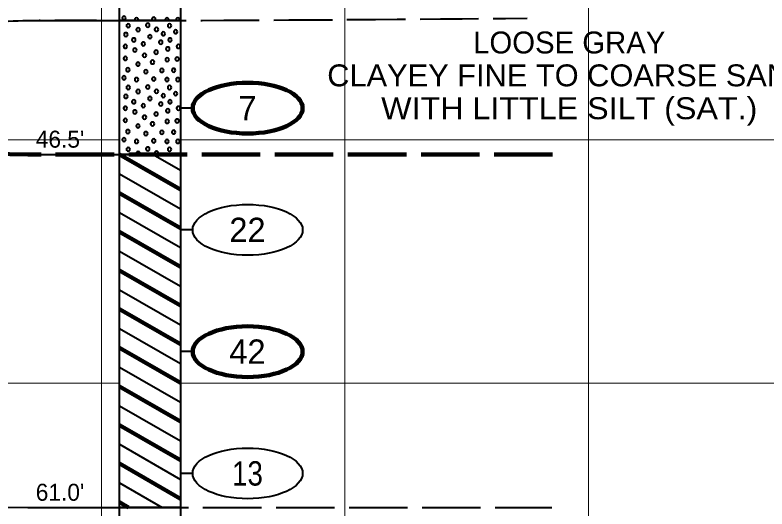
# Model space of a CAD drawing. Extents: x -582 to 653, y -817 to -3.
# Drawn here: x 320.25 to 351.12, y -250.63 to -230.35 of the extents above; entities that cross this region are included whole.
import ezdxf
from ezdxf.enums import TextEntityAlignment as Align

# ---------------------------------------------------------------- set-up
doc = ezdxf.new("R2010")
doc.units = 0
doc.header["$LTSCALE"] = 0.4
doc.linetypes.add('LONG_DASHED', pattern=[7.5, 6, -1.5])
for name, color, linetype, lineweight in [('26', 7, 'LONG_DASHED', 40), ('27', 7, 'Continuous', 40), ('7', 7, 'Continuous', 13)]:
    doc.layers.add(name, color=color, linetype=linetype, lineweight=lineweight)
doc.layers.add('29', color=7, linetype='Continuous')

msp = doc.modelspace()

# ---------------------------------------------------------------- linework, layer by layer
at = {"layer": '26'}
for points in [[(309.9033, -231.2472), (317.5629, -230.7106), (320.7791, -230.5729), (324.5465, -230.5729), (327.0465, -230.5729), (341.2811, -230.4779)], [(276.975, -249.9565), (285.3791, -250.0529), (289.1465, -250.0529), (291.6465, -250.0529), (320.7791, -250.5729), (324.5465, -250.5729), (327.0465, -250.5729), (342.2962, -250.5729)]]:
    msp.add_spline(points, degree=3, dxfattribs=at)
at = {"layer": '26', "lineweight": 100}
msp.add_spline([(276.9669, -234.4666), (285.3791, -234.5529), (289.1465, -234.5529), (291.6465, -234.5529), (320.7791, -236.0729), (324.5465, -236.0729), (327.0465, -236.0729), (342.5332, -236.0729)], degree=3, dxfattribs=at)
at = {"layer": '27'}
for p, q in [((320.7791, -230.5729), (324.5465, -230.5729)), ((327.5465, -234.1729), (327.0465, -234.1729)), ((320.7791, -236.0729), (324.5465, -236.0729)), ((325.9213, -236.0729), (327.0465, -236.7226)), ((325.9213, -236.0729), (327.0465, -236.7226)), ((324.5465, -236.8667), (327.0465, -238.3101)), ((324.5465, -236.8667), (327.0465, -238.3101)), ((324.5465, -238.4542), (327.0465, -239.8976)), ((324.5465, -238.4542), (327.0465, -239.8976)), ((327.5465, -239.1729), (327.0465, -239.1729)), ((324.5465, -240.0417), (327.0465, -241.4851)), ((324.5465, -240.0417), (327.0465, -241.4851)), ((324.5465, -241.6292), (327.0465, -243.0726)), ((324.5465, -241.6292), (327.0465, -243.0726)), ((324.5465, -243.2167), (327.0465, -244.6601)), ((324.5465, -243.2167), (327.0465, -244.6601)), ((327.5465, -244.1729), (327.0465, -244.1729)), ((324.5465, -244.8042), (327.0465, -246.2476)), ((324.5465, -244.8042), (327.0465, -246.2476)), ((324.5465, -246.3917), (327.0465, -247.8351)), ((324.5465, -246.3917), (327.0465, -247.8351)), ((324.5465, -247.9792), (327.0465, -249.4226)), ((324.5465, -247.9792), (327.0465, -249.4226)), ((327.5465, -249.1729), (327.0465, -249.1729)), ((324.5465, -249.5667), (326.2893, -250.5729)), ((324.5465, -249.5667), (326.2893, -250.5729)), ((320.7791, -250.5729), (324.5465, -250.5729))]:
    msp.add_line(p, q, dxfattribs=at)
at = {"layer": '27', "lineweight": 158}
for p, q in [((324.5465, -236.0729), (327.0465, -237.5163)), ((324.5465, -237.6604), (327.0465, -239.1038)), ((324.5465, -239.2479), (327.0465, -240.6913)), ((324.5465, -240.8354), (327.0465, -242.2788)), ((324.5465, -242.4229), (327.0465, -243.8663)), ((324.5465, -244.0104), (327.0465, -245.4538)), ((324.5465, -245.5979), (327.0465, -247.0413)), ((324.5465, -247.1854), (327.0465, -248.6288)), ((324.5465, -248.7729), (327.0465, -250.2163)), ((324.5465, -250.3604), (324.9145, -250.5729))]:
    msp.add_line(p, q, dxfattribs=at)
at = {"layer": '27'}
for points in [[(324.5465, -225.5729), (327.0465, -225.5729), (327.0465, -230.5729), (324.5465, -230.5729)], [(324.5465, -230.5729), (327.0465, -230.5729), (327.0465, -236.0729), (324.5465, -236.0729)], [(324.8008, -230.4694), (324.7906, -230.4313), (324.7627, -230.4034), (324.7246, -230.3932), (324.6865, -230.4034), (324.6587, -230.4313), (324.6484, -230.4694), (324.6587, -230.5075), (324.6865, -230.5354), (324.7246, -230.5456), (324.7627, -230.5354), (324.7906, -230.5075)], [(325.3195, -230.5393), (325.3093, -230.5012), (325.2814, -230.4733), (325.2433, -230.4631), (325.2052, -230.4733), (325.1773, -230.5012), (325.1671, -230.5393), (325.1761, -230.5729), (325.3105, -230.5729)], [(326.0136, -230.5545), (326.0238, -230.5164), (326.0136, -230.4783), (325.9857, -230.4504), (325.9476, -230.4402), (325.9095, -230.4504), (325.8816, -230.4783), (325.8714, -230.5164), (325.8816, -230.5545), (325.9, -230.5729), (325.9952, -230.5729)], [(326.5666, -230.5393), (326.5564, -230.5012), (326.5285, -230.4733), (326.4904, -230.4631), (326.4523, -230.4733), (326.4245, -230.5012), (326.4142, -230.5393), (326.4233, -230.5729), (326.5576, -230.5729)], [(327.0167, -230.5393), (327.0065, -230.5012), (326.9786, -230.4733), (326.9405, -230.4631), (326.9024, -230.4733), (326.8745, -230.5012), (326.8643, -230.5393), (326.8733, -230.5729), (327.0077, -230.5729)], [(324.9784, -230.7855), (324.9682, -230.7474), (324.9403, -230.7196), (324.9022, -230.7093), (324.8641, -230.7196), (324.8362, -230.7474), (324.826, -230.7855), (324.8362, -230.8236), (324.8641, -230.8515), (324.9022, -230.8617), (324.9403, -230.8515), (324.9682, -230.8236)], [(325.3833, -230.9508), (325.3731, -230.9127), (325.3452, -230.8848), (325.3071, -230.8746), (325.269, -230.8848), (325.2411, -230.9127), (325.2309, -230.9508), (325.2411, -230.9889), (325.269, -231.0168), (325.3071, -231.027), (325.3452, -231.0168), (325.3731, -230.9889)], [(325.7794, -230.766), (325.7692, -230.7279), (325.7413, -230.7), (325.7032, -230.6898), (325.6651, -230.7), (325.6372, -230.7279), (325.627, -230.766), (325.6372, -230.8041), (325.6651, -230.8319), (325.7032, -230.8422), (325.7413, -230.8319), (325.7692, -230.8041)], [(326.1384, -230.9418), (326.1282, -230.9037), (326.1003, -230.8758), (326.0622, -230.8656), (326.0241, -230.8758), (325.9962, -230.9037), (325.986, -230.9418), (325.9962, -230.9799), (326.0241, -231.0078), (326.0622, -231.018), (326.1003, -231.0078), (326.1282, -230.9799)], [(326.673, -230.7856), (326.6628, -230.7475), (326.6349, -230.7196), (326.5968, -230.7094), (326.5587, -230.7196), (326.5308, -230.7475), (326.5206, -230.7856), (326.5308, -230.8237), (326.5587, -230.8516), (326.5968, -230.8618), (326.6349, -230.8516), (326.6628, -230.8237)], [(324.8822, -231.1534), (324.872, -231.1153), (324.8441, -231.0874), (324.806, -231.0772), (324.7679, -231.0874), (324.74, -231.1153), (324.7298, -231.1534), (324.74, -231.1915), (324.7679, -231.2194), (324.806, -231.2296), (324.8441, -231.2194), (324.872, -231.1915)], [(325.8683, -231.2366), (325.8581, -231.1985), (325.8302, -231.1706), (325.7921, -231.1604), (325.754, -231.1706), (325.7261, -231.1985), (325.7159, -231.2366), (325.7261, -231.2747), (325.754, -231.3026), (325.7921, -231.3128), (325.8302, -231.3026), (325.8581, -231.2747)], [(326.4166, -231.1191), (326.4064, -231.081), (326.3785, -231.0531), (326.3404, -231.0429), (326.3023, -231.0531), (326.2744, -231.081), (326.2642, -231.1191), (326.2744, -231.1572), (326.3023, -231.1851), (326.3404, -231.1953), (326.3785, -231.1851), (326.4064, -231.1572)], [(326.9239, -231.0377), (326.9137, -230.9996), (326.8858, -230.9717), (326.8477, -230.9615), (326.8096, -230.9717), (326.7817, -230.9996), (326.7715, -231.0377), (326.7817, -231.0758), (326.8096, -231.1037), (326.8477, -231.1139), (326.8858, -231.1037), (326.9137, -231.0758)], [(325.2051, -231.3721), (325.1949, -231.334), (325.167, -231.3061), (325.1289, -231.2959), (325.0908, -231.3061), (325.0629, -231.334), (325.0527, -231.3721), (325.0629, -231.4102), (325.0908, -231.438), (325.1289, -231.4483), (325.167, -231.438), (325.1949, -231.4102)], [(325.5967, -231.5335), (325.5865, -231.4954), (325.5586, -231.4675), (325.5205, -231.4573), (325.4824, -231.4675), (325.4545, -231.4954), (325.4443, -231.5335), (325.4545, -231.5716), (325.4824, -231.5995), (325.5205, -231.6097), (325.5586, -231.5995), (325.5865, -231.5716)], [(326.3124, -231.4649), (326.3022, -231.4268), (326.2743, -231.3989), (326.2362, -231.3887), (326.1981, -231.3989), (326.1702, -231.4268), (326.16, -231.4649), (326.1702, -231.503), (326.1981, -231.5308), (326.2362, -231.5411), (326.2743, -231.5308), (326.3022, -231.503)], [(326.6938, -231.3721), (326.6836, -231.334), (326.6557, -231.3061), (326.6176, -231.2959), (326.5795, -231.3061), (326.5516, -231.334), (326.5414, -231.3721), (326.5516, -231.4102), (326.5795, -231.438), (326.6176, -231.4483), (326.6557, -231.438), (326.6836, -231.4102)], [(324.8593, -231.6377), (324.8491, -231.5996), (324.8212, -231.5718), (324.7831, -231.5615), (324.745, -231.5718), (324.7171, -231.5996), (324.7069, -231.6377), (324.7171, -231.6758), (324.745, -231.7037), (324.7831, -231.7139), (324.8212, -231.7037), (324.8491, -231.6758)], [(325.2509, -231.7878), (325.2407, -231.7497), (325.2128, -231.7218), (325.1747, -231.7116), (325.1366, -231.7218), (325.1087, -231.7497), (325.0985, -231.7878), (325.1087, -231.8259), (325.1366, -231.8537), (325.1747, -231.864), (325.2128, -231.8537), (325.2407, -231.8259)], [(326.123, -231.8755), (326.1128, -231.8374), (326.0849, -231.8095), (326.0468, -231.7993), (326.0087, -231.8095), (325.9808, -231.8374), (325.9706, -231.8755), (325.9808, -231.9136), (326.0087, -231.9415), (326.0468, -231.9517), (326.0849, -231.9415), (326.1128, -231.9136)], [(326.601, -231.742), (326.5908, -231.7039), (326.5629, -231.676), (326.5248, -231.6658), (326.4867, -231.676), (326.4588, -231.7039), (326.4486, -231.742), (326.4588, -231.7801), (326.4867, -231.808), (326.5248, -231.8182), (326.5629, -231.808), (326.5908, -231.7801)], [(327.0396, -231.6377), (327.0293, -231.5996), (327.0015, -231.5718), (326.9634, -231.5615), (326.9253, -231.5718), (326.8974, -231.5996), (326.8872, -231.6377), (326.8974, -231.6758), (326.9253, -231.7037), (326.9634, -231.7139), (327.0015, -231.7037), (327.0293, -231.6758)], [(324.8593, -232.1335), (324.8491, -232.0954), (324.8212, -232.0676), (324.7831, -232.0573), (324.745, -232.0676), (324.7171, -232.0954), (324.7069, -232.1335), (324.7171, -232.1716), (324.745, -232.1995), (324.7831, -232.2097), (324.8212, -232.1995), (324.8491, -232.1716)], [(325.645, -232.0064), (325.6348, -231.9683), (325.6069, -231.9404), (325.5688, -231.9302), (325.5307, -231.9404), (325.5028, -231.9683), (325.4926, -232.0064), (325.5028, -232.0445), (325.5307, -232.0724), (325.5688, -232.0826), (325.6069, -232.0724), (325.6348, -232.0445)], [(326.5781, -232.1806), (326.5679, -232.1425), (326.54, -232.1146), (326.5019, -232.1044), (326.4638, -232.1146), (326.4359, -232.1425), (326.4257, -232.1806), (326.4359, -232.2187), (326.4638, -232.2466), (326.5019, -232.2568), (326.54, -232.2466), (326.5679, -232.2187)], [(326.9823, -232.1564), (326.9721, -232.1183), (326.9442, -232.0904), (326.9061, -232.0802), (326.868, -232.0904), (326.8402, -232.1183), (326.8299, -232.1564), (326.8402, -232.1945), (326.868, -232.2224), (326.9061, -232.2326), (326.9442, -232.2224), (326.9721, -232.1945)], [(325.378, -232.3649), (325.3678, -232.3268), (325.3399, -232.2989), (325.3018, -232.2887), (325.2637, -232.2989), (325.2358, -232.3268), (325.2256, -232.3649), (325.2358, -232.403), (325.2637, -232.4309), (325.3018, -232.4411), (325.3399, -232.4309), (325.3678, -232.403)], [(325.973, -232.281), (325.9628, -232.2429), (325.9349, -232.215), (325.8968, -232.2048), (325.8587, -232.215), (325.8308, -232.2429), (325.8206, -232.281), (325.8308, -232.3191), (325.8587, -232.347), (325.8968, -232.3572), (325.9349, -232.347), (325.9628, -232.3191)], [(324.9623, -232.5963), (324.9521, -232.5582), (324.9242, -232.5303), (324.8861, -232.5201), (324.848, -232.5303), (324.8201, -232.5582), (324.8099, -232.5963), (324.8201, -232.6344), (324.848, -232.6623), (324.8861, -232.6725), (324.9242, -232.6623), (324.9521, -232.6344)], [(325.7009, -232.6764), (325.6907, -232.6383), (325.6628, -232.6104), (325.6247, -232.6002), (325.5866, -232.6104), (325.5587, -232.6383), (325.5485, -232.6764), (325.5587, -232.7145), (325.5866, -232.7424), (325.6247, -232.7526), (325.6628, -232.7424), (325.6907, -232.7145)], [(326.3582, -232.6255), (326.3479, -232.5874), (326.3201, -232.5595), (326.282, -232.5493), (326.2439, -232.5595), (326.216, -232.5874), (326.2058, -232.6255), (326.216, -232.6636), (326.2439, -232.6915), (326.282, -232.7017), (326.3201, -232.6915), (326.3479, -232.6636)], [(326.8438, -232.6179), (326.8336, -232.5798), (326.8057, -232.5519), (326.7676, -232.5417), (326.7295, -232.5519), (326.7016, -232.5798), (326.6914, -232.6179), (326.7016, -232.656), (326.7295, -232.6839), (326.7676, -232.6941), (326.8057, -232.6839), (326.8336, -232.656)], [(324.8008, -232.9294), (324.7906, -232.8913), (324.7627, -232.8634), (324.7246, -232.8532), (324.6865, -232.8634), (324.6587, -232.8913), (324.6484, -232.9294), (324.6587, -232.9675), (324.6865, -232.9954), (324.7246, -233.0056), (324.7627, -232.9954), (324.7906, -232.9675)], [(325.3195, -232.9993), (325.3093, -232.9612), (325.2814, -232.9333), (325.2433, -232.9231), (325.2052, -232.9333), (325.1773, -232.9612), (325.1671, -232.9993), (325.1773, -233.0374), (325.2052, -233.0653), (325.2433, -233.0755), (325.2814, -233.0653), (325.3093, -233.0374)], [(326.0238, -232.9764), (326.0136, -232.9383), (325.9857, -232.9104), (325.9476, -232.9002), (325.9095, -232.9104), (325.8816, -232.9383), (325.8714, -232.9764), (325.8816, -233.0145), (325.9095, -233.0424), (325.9476, -233.0526), (325.9857, -233.0424), (326.0136, -233.0145)], [(326.5666, -232.9993), (326.5564, -232.9612), (326.5285, -232.9333), (326.4904, -232.9231), (326.4523, -232.9333), (326.4245, -232.9612), (326.4142, -232.9993), (326.4245, -233.0374), (326.4523, -233.0653), (326.4904, -233.0755), (326.5285, -233.0653), (326.5564, -233.0374)], [(327.0167, -232.9993), (327.0065, -232.9612), (326.9786, -232.9333), (326.9405, -232.9231), (326.9024, -232.9333), (326.8745, -232.9612), (326.8643, -232.9993), (326.8745, -233.0374), (326.9024, -233.0653), (326.9405, -233.0755), (326.9786, -233.0653), (327.0065, -233.0374)], [(324.9784, -233.3255), (324.9682, -233.2874), (324.9403, -233.2596), (324.9022, -233.2493), (324.8641, -233.2596), (324.8362, -233.2874), (324.826, -233.3255), (324.8362, -233.3636), (324.8641, -233.3915), (324.9022, -233.4017), (324.9403, -233.3915), (324.9682, -233.3636)], [(325.7794, -233.306), (325.7692, -233.2679), (325.7413, -233.24), (325.7032, -233.2298), (325.6651, -233.24), (325.6372, -233.2679), (325.627, -233.306), (325.6372, -233.3441), (325.6651, -233.3719), (325.7032, -233.3822), (325.7413, -233.3719), (325.7692, -233.3441)], [(326.673, -233.3256), (326.6628, -233.2875), (326.6349, -233.2596), (326.5968, -233.2494), (326.5587, -233.2596), (326.5308, -233.2875), (326.5206, -233.3256), (326.5308, -233.3637), (326.5587, -233.3916), (326.5968, -233.4018), (326.6349, -233.3916), (326.6628, -233.3637)], [(324.8822, -233.6934), (324.872, -233.6553), (324.8441, -233.6274), (324.806, -233.6172), (324.7679, -233.6274), (324.74, -233.6553), (324.7298, -233.6934), (324.74, -233.7315), (324.7679, -233.7594), (324.806, -233.7696), (324.8441, -233.7594), (324.872, -233.7315)], [(325.3833, -233.4908), (325.3731, -233.4527), (325.3452, -233.4248), (325.3071, -233.4146), (325.269, -233.4248), (325.2411, -233.4527), (325.2309, -233.4908), (325.2411, -233.5289), (325.269, -233.5568), (325.3071, -233.567), (325.3452, -233.5568), (325.3731, -233.5289)], [(326.1384, -233.4818), (326.1282, -233.4437), (326.1003, -233.4158), (326.0622, -233.4056), (326.0241, -233.4158), (325.9962, -233.4437), (325.986, -233.4818), (325.9962, -233.5199), (326.0241, -233.5478), (326.0622, -233.558), (326.1003, -233.5478), (326.1282, -233.5199)], [(326.4166, -233.6591), (326.4064, -233.621), (326.3785, -233.5931), (326.3404, -233.5829), (326.3023, -233.5931), (326.2744, -233.621), (326.2642, -233.6591), (326.2744, -233.6972), (326.3023, -233.7251), (326.3404, -233.7353), (326.3785, -233.7251), (326.4064, -233.6972)], [(326.9239, -233.5777), (326.9137, -233.5396), (326.8858, -233.5117), (326.8477, -233.5015), (326.8096, -233.5117), (326.7817, -233.5396), (326.7715, -233.5777), (326.7817, -233.6158), (326.8096, -233.6437), (326.8477, -233.6539), (326.8858, -233.6437), (326.9137, -233.6158)], [(325.2051, -233.9121), (325.1949, -233.874), (325.167, -233.8461), (325.1289, -233.8359), (325.0908, -233.8461), (325.0629, -233.874), (325.0527, -233.9121), (325.0629, -233.9502), (325.0908, -233.978), (325.1289, -233.9883), (325.167, -233.978), (325.1949, -233.9502)], [(325.5967, -234.0735), (325.5865, -234.0354), (325.5586, -234.0075), (325.5205, -233.9973), (325.4824, -234.0075), (325.4545, -234.0354), (325.4443, -234.0735), (325.4545, -234.1116), (325.4824, -234.1395), (325.5205, -234.1497), (325.5586, -234.1395), (325.5865, -234.1116)], [(325.8683, -233.7766), (325.8581, -233.7385), (325.8302, -233.7106), (325.7921, -233.7004), (325.754, -233.7106), (325.7261, -233.7385), (325.7159, -233.7766), (325.7261, -233.8147), (325.754, -233.8426), (325.7921, -233.8528), (325.8302, -233.8426), (325.8581, -233.8147)], [(326.3124, -234.0049), (326.3022, -233.9668), (326.2743, -233.9389), (326.2362, -233.9287), (326.1981, -233.9389), (326.1702, -233.9668), (326.16, -234.0049), (326.1702, -234.043), (326.1981, -234.0708), (326.2362, -234.0811), (326.2743, -234.0708), (326.3022, -234.043)], [(326.6938, -233.9121), (326.6836, -233.874), (326.6557, -233.8461), (326.6176, -233.8359), (326.5795, -233.8461), (326.5516, -233.874), (326.5414, -233.9121), (326.5516, -233.9502), (326.5795, -233.978), (326.6176, -233.9883), (326.6557, -233.978), (326.6836, -233.9502)], [(324.8593, -234.1777), (324.8491, -234.1396), (324.8212, -234.1118), (324.7831, -234.1015), (324.745, -234.1118), (324.7171, -234.1396), (324.7069, -234.1777), (324.7171, -234.2158), (324.745, -234.2437), (324.7831, -234.2539), (324.8212, -234.2437), (324.8491, -234.2158)], [(325.2509, -234.3278), (325.2407, -234.2897), (325.2128, -234.2618), (325.1747, -234.2516), (325.1366, -234.2618), (325.1087, -234.2897), (325.0985, -234.3278), (325.1087, -234.3659), (325.1366, -234.3937), (325.1747, -234.404), (325.2128, -234.3937), (325.2407, -234.3659)], [(326.601, -234.282), (326.5908, -234.2439), (326.5629, -234.216), (326.5248, -234.2058), (326.4867, -234.216), (326.4588, -234.2439), (326.4486, -234.282), (326.4588, -234.3201), (326.4867, -234.348), (326.5248, -234.3582), (326.5629, -234.348), (326.5908, -234.3201)], [(327.0396, -234.1777), (327.0293, -234.1396), (327.0015, -234.1118), (326.9634, -234.1015), (326.9253, -234.1118), (326.8974, -234.1396), (326.8872, -234.1777), (326.8974, -234.2158), (326.9253, -234.2437), (326.9634, -234.2539), (327.0015, -234.2437), (327.0293, -234.2158)], [(324.8593, -234.6735), (324.8491, -234.6354), (324.8212, -234.6076), (324.7831, -234.5973), (324.745, -234.6076), (324.7171, -234.6354), (324.7069, -234.6735), (324.7171, -234.7116), (324.745, -234.7395), (324.7831, -234.7497), (324.8212, -234.7395), (324.8491, -234.7116)], [(325.645, -234.5464), (325.6348, -234.5083), (325.6069, -234.4804), (325.5688, -234.4702), (325.5307, -234.4804), (325.5028, -234.5083), (325.4926, -234.5464), (325.5028, -234.5845), (325.5307, -234.6124), (325.5688, -234.6226), (325.6069, -234.6124), (325.6348, -234.5845)], [(326.123, -234.4155), (326.1128, -234.3774), (326.0849, -234.3495), (326.0468, -234.3393), (326.0087, -234.3495), (325.9808, -234.3774), (325.9706, -234.4155), (325.9808, -234.4536), (326.0087, -234.4815), (326.0468, -234.4917), (326.0849, -234.4815), (326.1128, -234.4536)], [(326.9823, -234.6964), (326.9721, -234.6583), (326.9442, -234.6304), (326.9061, -234.6202), (326.868, -234.6304), (326.8402, -234.6583), (326.8299, -234.6964), (326.8402, -234.7345), (326.868, -234.7624), (326.9061, -234.7726), (326.9442, -234.7624), (326.9721, -234.7345)], [(325.378, -234.9049), (325.3678, -234.8668), (325.3399, -234.8389), (325.3018, -234.8287), (325.2637, -234.8389), (325.2358, -234.8668), (325.2256, -234.9049), (325.2358, -234.943), (325.2637, -234.9709), (325.3018, -234.9811), (325.3399, -234.9709), (325.3678, -234.943)], [(325.973, -234.821), (325.9628, -234.7829), (325.9349, -234.755), (325.8968, -234.7448), (325.8587, -234.755), (325.8308, -234.7829), (325.8206, -234.821), (325.8308, -234.8591), (325.8587, -234.887), (325.8968, -234.8972), (325.9349, -234.887), (325.9628, -234.8591)], [(326.5781, -234.7206), (326.5679, -234.6825), (326.54, -234.6546), (326.5019, -234.6444), (326.4638, -234.6546), (326.4359, -234.6825), (326.4257, -234.7206), (326.4359, -234.7587), (326.4638, -234.7866), (326.5019, -234.7968), (326.54, -234.7866), (326.5679, -234.7587)], [(324.9623, -235.1363), (324.9521, -235.0982), (324.9242, -235.0703), (324.8861, -235.0601), (324.848, -235.0703), (324.8201, -235.0982), (324.8099, -235.1363), (324.8201, -235.1744), (324.848, -235.2023), (324.8861, -235.2125), (324.9242, -235.2023), (324.9521, -235.1744)], [(325.7009, -235.2164), (325.6907, -235.1783), (325.6628, -235.1504), (325.6247, -235.1402), (325.5866, -235.1504), (325.5587, -235.1783), (325.5485, -235.2164), (325.5587, -235.2545), (325.5866, -235.2824), (325.6247, -235.2926), (325.6628, -235.2824), (325.6907, -235.2545)], [(326.3582, -235.1655), (326.3479, -235.1274), (326.3201, -235.0995), (326.282, -235.0893), (326.2439, -235.0995), (326.216, -235.1274), (326.2058, -235.1655), (326.216, -235.2036), (326.2439, -235.2315), (326.282, -235.2417), (326.3201, -235.2315), (326.3479, -235.2036)], [(326.8438, -235.1579), (326.8336, -235.1198), (326.8057, -235.0919), (326.7676, -235.0817), (326.7295, -235.0919), (326.7016, -235.1198), (326.6914, -235.1579), (326.7016, -235.196), (326.7295, -235.2239), (326.7676, -235.2341), (326.8057, -235.2239), (326.8336, -235.196)], [(324.8008, -235.4694), (324.7906, -235.4313), (324.7627, -235.4034), (324.7246, -235.3932), (324.6865, -235.4034), (324.6587, -235.4313), (324.6484, -235.4694), (324.6587, -235.5075), (324.6865, -235.5354), (324.7246, -235.5456), (324.7627, -235.5354), (324.7906, -235.5075)], [(325.3195, -235.5393), (325.3093, -235.5012), (325.2814, -235.4733), (325.2433, -235.4631), (325.2052, -235.4733), (325.1773, -235.5012), (325.1671, -235.5393), (325.1773, -235.5774), (325.2052, -235.6053), (325.2433, -235.6155), (325.2814, -235.6053), (325.3093, -235.5774)], [(326.0238, -235.5164), (326.0136, -235.4783), (325.9857, -235.4504), (325.9476, -235.4402), (325.9095, -235.4504), (325.8816, -235.4783), (325.8714, -235.5164), (325.8816, -235.5545), (325.9095, -235.5824), (325.9476, -235.5926), (325.9857, -235.5824), (326.0136, -235.5545)], [(326.5666, -235.5393), (326.5564, -235.5012), (326.5285, -235.4733), (326.4904, -235.4631), (326.4523, -235.4733), (326.4245, -235.5012), (326.4142, -235.5393), (326.4245, -235.5774), (326.4523, -235.6053), (326.4904, -235.6155), (326.5285, -235.6053), (326.5564, -235.5774)], [(327.0167, -235.5393), (327.0065, -235.5012), (326.9786, -235.4733), (326.9405, -235.4631), (326.9024, -235.4733), (326.8745, -235.5012), (326.8643, -235.5393), (326.8745, -235.5774), (326.9024, -235.6053), (326.9405, -235.6155), (326.9786, -235.6053), (327.0065, -235.5774)], [(324.9784, -235.8655), (324.9682, -235.8274), (324.9403, -235.7996), (324.9022, -235.7893), (324.8641, -235.7996), (324.8362, -235.8274), (324.826, -235.8655), (324.8362, -235.9036), (324.8641, -235.9315), (324.9022, -235.9417), (324.9403, -235.9315), (324.9682, -235.9036)], [(325.7794, -235.846), (325.7692, -235.8079), (325.7413, -235.78), (325.7032, -235.7698), (325.6651, -235.78), (325.6372, -235.8079), (325.627, -235.846), (325.6372, -235.8841), (325.6651, -235.9119), (325.7032, -235.9222), (325.7413, -235.9119), (325.7692, -235.8841)], [(326.673, -235.8656), (326.6628, -235.8275), (326.6349, -235.7996), (326.5968, -235.7894), (326.5587, -235.7996), (326.5308, -235.8275), (326.5206, -235.8656), (326.5308, -235.9037), (326.5587, -235.9316), (326.5968, -235.9418), (326.6349, -235.9316), (326.6628, -235.9037)], [(324.5465, -236.0729), (327.0465, -236.0729), (327.0465, -250.5729), (324.5465, -250.5729)], [(325.3731, -236.0689), (325.3833, -236.0308), (325.3731, -235.9927), (325.3452, -235.9648), (325.3071, -235.9546), (325.269, -235.9648), (325.2411, -235.9927), (325.2309, -236.0308), (325.2411, -236.0689), (325.2451, -236.0729), (325.3691, -236.0729)], [(326.1282, -236.0599), (326.1384, -236.0218), (326.1282, -235.9837), (326.1003, -235.9558), (326.0622, -235.9456), (326.0241, -235.9558), (325.9962, -235.9837), (325.986, -236.0218), (325.9962, -236.0599), (326.0092, -236.0729), (326.1152, -236.0729)], [(326.8858, -236.0517), (326.8477, -236.0415), (326.8096, -236.0517), (326.7884, -236.0729), (326.907, -236.0729)], [(324.5465, -250.5729), (327.0465, -250.5729), (327.0465, -258.6729), (324.5465, -258.6729)]]:
    msp.add_lwpolyline(points, close=True, dxfattribs=at)
at = {"layer": '27', "lineweight": 100}
for centre in [(329.8039, -234.1729), (329.8039, -244.1729)]:
    msp.add_ellipse(centre, major_axis=(2.2574, 0), ratio=0.461538, dxfattribs=at)
at = {"layer": '27'}
for centre in [(329.8039, -239.1729), (329.8039, -249.1729)]:
    msp.add_ellipse(centre, major_axis=(2.2574, 0), ratio=0.461538, dxfattribs=at)
at = {"layer": '7'}
for p, q in [((323.7965, -315.4816), (323.7965, -169.1034)), ((333.7965, -315.4816), (333.7965, -169.1034)), ((343.7965, -315.4816), (343.7965, -169.1034)), ((291.6465, -235.4729), (324.5465, -235.4729)), ((327.0465, -235.4729), (358.4814, -235.4729)), ((291.6465, -245.4729), (324.5465, -245.4729)), ((327.0465, -245.4729), (358.4814, -245.4729))]:
    msp.add_line(p, q, dxfattribs=at)

# ---------------------------------------------------------------- texts
at = {"layer": '27'}
for s, p in [('7', (329.7966, -234.6729)), ('22', (329.7964, -239.6729)), ('42', (329.7964, -244.6729))]:
    msp.add_text(s, height=1, dxfattribs=at).set_placement(p, align=Align.CENTER)
for s, p in [("46.5'", (321.1031, -235.7965)), ("61.0'", (321.1031, -250.2965))]:
    msp.add_text(s, height=0.6976, dxfattribs=at).set_placement(p)
at = {"layer": '27', "width": 0.85}
msp.add_text('13', height=1, dxfattribs=at).set_placement((329.7964, -249.6729), align=Align.CENTER)
at = {"layer": '29'}
msp.add_text('LOOSE GRAY', height=0.9, dxfattribs=at).set_placement((343.0074, -231.9273), align=Align.CENTER)
for s, width, p in [('CLAYEY FINE TO COARSE SAND', 1.05, (343.0073, -233.2773)), ('WITH LITTLE SILT (SAT.)', 1.1, (343.0072, -234.6273))]:
    msp.add_text(s, height=0.9, dxfattribs=dict(at, width=width)).set_placement(p, align=Align.CENTER)

doc.saveas('drawing.dxf')
